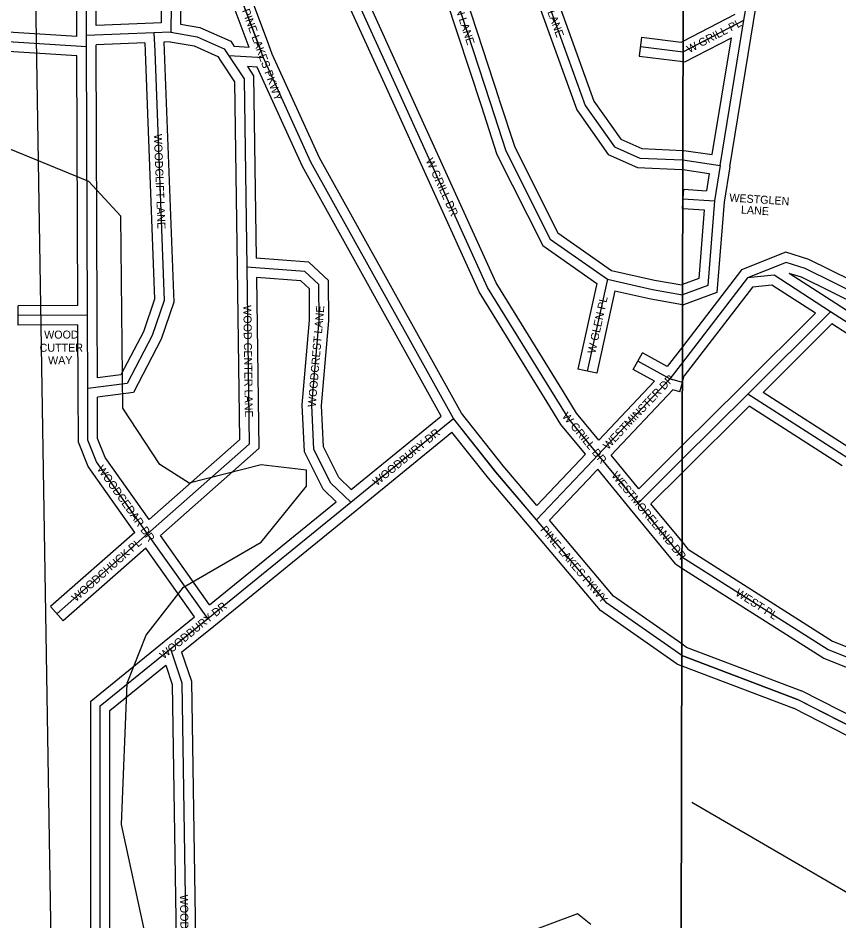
# Model space of a CAD drawing. Extents: x 457167 to 656239, y 1787309 to 1969297.
# Drawn here: x 574657 to 577222, y 1887885 to 1890706 of the extents above; entities that cross this region are included whole.
import ezdxf

# ---------------------------------------------------------------- set-up
doc = ezdxf.new("R2010")
doc.units = 0
for name, color, linetype in [('Level 1', 7, 'Continuous'), ('Level 31', 7, 'Continuous'), ('Level 32', 7, 'Continuous'), ('Level 34', 7, 'Continuous'), ('Level 5', 7, 'Continuous'), ('Level 63', 7, 'Continuous'), ('Level 7', 7, 'Continuous'), ('Level 8', 7, 'Continuous')]:
    doc.layers.add(name, color=color, linetype=linetype)

msp = doc.modelspace()

# ---------------------------------------------------------------- linework, layer by layer
at = {"layer": 'Level 1'}
msp.add_line((574767.358, 1887396.588), (574681.632, 1892654.439), dxfattribs=at)
at = {"layer": 'Level 31'}
for p, q in [((576925.001, 1890699.036), (577042.617, 1891422.066)), ((576166.248, 1891161.033), (576429.274, 1890432.823)), ((575914.264, 1891107.758), (576131.942, 1890441.826)), ((575835.355, 1890500.286), (575630.887, 1890950.187)), ((576734.651, 1890600.19), (576925.001, 1890699.036)), ((576850.889, 1890245.736), (576925.001, 1890699.036)), ((574870.73, 1890616.203), (574870.809, 1890651.841)), ((575081.355, 1890659.743), (574870.809, 1890651.841)), ((575134.151, 1890662.174), (575081.355, 1890659.743)), ((575081.355, 1890659.743), (575083.775, 1890602.646)), ((574870.73, 1890616.203), (574538.762, 1890636.931)), ((575423.376, 1890581.906), (575408.201, 1890623.395)), ((574873.985, 1889777.641), (574870.73, 1890616.203)), ((575423.376, 1890581.906), (575315.58, 1890588.322)), ((576733.929, 1890262.709), (576850.889, 1890245.736)), ((576850.889, 1890245.736), (576833.16, 1890134.863)), ((576733.634, 1890141.259), (576733.67, 1890141.256)), ((576733.669, 1890141.256), (576833.16, 1890134.863)), ((576833.16, 1890134.863), (576811.924, 1889870.543)), ((575371.705, 1889927.466), (575379.409, 1889374.716)), ((576499.029, 1889889.759), (576435.443, 1889602.62)), ((576936.005, 1889894.277), (576732.574, 1889629.831)), ((576811.924, 1889870.543), (576733.027, 1889841.271)), ((576733.028, 1889841.271), (576732.993, 1889841.257)), ((574873.985, 1889777.641), (574657.405, 1889776.661)), ((574874.754, 1889548.183), (574873.985, 1889777.641)), ((577195.608, 1889788.631), (576936.821, 1889531.363)), ((576693.314, 1889578.794), (576593.571, 1889634.281)), ((576732.575, 1889629.831), (576693.314, 1889578.794)), ((576693.314, 1889578.794), (576469.549, 1889341.816)), ((576732.407, 1889567.437), (576693.314, 1889578.794)), ((576936.821, 1889531.363), (576731.928, 1889327.57)), ((577249.336, 1889330.694), (576936.821, 1889531.363)), ((575696.41, 1889192.936), (576017.235, 1889454.791)), ((575379.409, 1889374.716), (575061.72, 1889094.315)), ((576469.549, 1889341.816), (576435.123, 1889305.162)), ((576593.893, 1889190.276), (576469.549, 1889341.816)), ((576731.929, 1889327.57), (576593.893, 1889190.276)), ((576435.123, 1889305.162), (576276.701, 1889137.865)), ((575249.419, 1888829.539), (575696.41, 1889192.936)), ((576731.244, 1889023.071), (576593.893, 1889190.276)), ((575061.72, 1889094.315), (574778.122, 1888844.751)), ((575249.419, 1888829.539), (575061.72, 1889094.315)), ((576731.244, 1889023.071), (576731.278, 1889023.05)), ((575132.811, 1888734.883), (575249.419, 1888829.539)), ((576730.584, 1888713.978), (576730.616, 1888713.966)), ((576730.615, 1888713.966), (577092.215, 1888576.84)), ((577533.808, 1888350.806), (577092.215, 1888576.84))]:
    msp.add_line(p, q, dxfattribs=at)
for points in [[(575408.201, 1890623.395), (575324.097, 1890848.671), (575291.087, 1891024.018), (575257.804, 1891073.909), (575060.629, 1892091.441)], [(574870.809, 1890651.841), (574869.265, 1890963.847), (574883.71, 1891025.635), (574944.886, 1891078.956), (575044.745, 1891079.465), (575108.96, 1891068.051), (575138.713, 1891003.622), (575134.151, 1890662.174)], [(575134.151, 1890662.174), (575216.17, 1890647.813), (575301.317, 1890610.172), (575315.58, 1890588.322)], [(575083.775, 1890602.646), (575113.876, 1889823.3), (575076.43, 1889714.289), (574997.866, 1889563.914), (574874.754, 1889548.183)], [(576601.401, 1890617.183), (576734.615, 1890600.171), (576734.652, 1890600.19)], [(575315.58, 1890588.322), (575363.127, 1890516.219), (575371.705, 1889927.466)], [(576017.235, 1889454.791), (575572.137, 1890255.398), (575423.376, 1890581.906)], [(576335.409, 1889522.106), (576124.02, 1889864.383), (575835.355, 1890500.286)], [(576131.942, 1890441.826), (576180.912, 1890291.174), (576319.613, 1890015.236), (576499.029, 1889889.759)], [(576429.274, 1890432.823), (576519.951, 1890303.536), (576599.064, 1890268.457), (576733.894, 1890262.714), (576733.93, 1890262.709)], [(577844.548, 1889867.616), (577673.891, 1889775.25), (577388.333, 1889789.311), (577116.071, 1889924.075), (577056.958, 1889942.382), (576936.005, 1889894.277)], [(575696.41, 1889192.936), (575634.523, 1889252.344), (575581.323, 1889358.278), (575574.944, 1889496.476), (575597.462, 1889761.156), (575597.069, 1889873.158), (575552.951, 1889913.981), (575371.705, 1889927.466)], [(576499.029, 1889889.759), (576639.53, 1889858.184), (576732.993, 1889841.257)], [(577195.608, 1889788.631), (577019.345, 1889902.463), (576936.005, 1889894.277)], [(577927.136, 1889367.437), (577602.445, 1889526.308), (577195.608, 1889788.631)], [(575061.72, 1889094.315), (574902.24, 1889319.029), (574875.355, 1889386.726), (574874.754, 1889548.183)], [(576469.549, 1889341.816), (576377.56, 1889453.651), (576335.409, 1889522.106)], [(576276.701, 1889137.865), (576149.81, 1889287.594), (576017.235, 1889454.791)], [(576730.584, 1888713.978), (576496.858, 1888877.39), (576276.701, 1889137.865)], [(576731.277, 1889023.05), (577188.275, 1888732.636), (577576.903, 1888576.898)], [(574914.013, 1886702.978), (574913.931, 1888557.178), (575132.811, 1888734.883)], [(575132.811, 1888734.883), (575168.518, 1888628.986), (575195.581, 1886890.365), (575169.62, 1886798.784), (575055.587, 1886721.577), (574962.034, 1886700.691), (574914.013, 1886702.978)]]:
    msp.add_lwpolyline(points, dxfattribs=at)
at = {"layer": 'Level 32'}
for p, q in [((576954.612, 1890694.219), (577071.594, 1891413.346)), ((576205.314, 1891141.189), (576456.132, 1890446.776)), ((576147.561, 1891124.458), (576402.417, 1890418.869)), ((575893.83, 1891073.713), (576103.427, 1890432.505)), ((575953.518, 1891084.229), (576160.459, 1890451.146)), ((575862.667, 1890512.698), (575660.094, 1890958.434)), ((575808.043, 1890487.872), (575601.683, 1890941.938)), ((576734.724, 1890634.032), (576897.809, 1890718.72)), ((575079.975, 1890689.711), (574900.656, 1890682.981)), ((575104.532, 1890690.841), (575079.975, 1890689.711)), ((576880.513, 1890240.999), (576954.609, 1890694.195)), ((574840.8, 1890648.131), (574540.631, 1890666.874)), ((574840.801, 1890648.131), (574840.809, 1890651.906)), ((574900.731, 1890616.137), (574900.746, 1890622.941)), ((575052.646, 1890628.643), (574900.747, 1890622.941)), ((575052.646, 1890628.643), (575053.801, 1890601.376)), ((575132.233, 1890632.052), (575112.595, 1890631.149)), ((575112.595, 1890631.148), (575113.749, 1890603.916)), ((575451.155, 1890593.294), (575436.376, 1890633.7)), ((576605.202, 1890646.942), (576597.6, 1890587.424)), ((576826.036, 1890279.657), (576885.743, 1890644.845)), ((574840.84, 1890588.009), (574536.893, 1890606.988)), ((574903.985, 1889777.758), (574900.731, 1890616.137)), ((575379.471, 1890614.573), (575332.445, 1890617.372)), ((574843.869, 1889807.506), (574840.84, 1890588.01)), ((576597.6, 1890587.424), (576734.588, 1890569.93)), ((575403.565, 1890553.031), (575373.613, 1890554.813)), ((576733.864, 1890232.404), (576816.459, 1890220.417)), ((576880.513, 1890240.999), (576862.971, 1890131.286)), ((576816.459, 1890220.417), (576807.846, 1890166.551)), ((576735.557, 1890171.197), (576733.67, 1890141.832)), ((576735.557, 1890171.197), (576807.846, 1890166.551)), ((576733.67, 1890141.746), (576731.711, 1890111.32)), ((576733.67, 1890141.751), (576733.669, 1890141.749)), ((576733.67, 1890141.832), (576733.67, 1890141.828)), ((576733.67, 1890141.828), (576733.67, 1890141.824)), ((576733.67, 1890141.824), (576733.67, 1890141.82)), ((576733.67, 1890141.82), (576733.67, 1890141.816)), ((576733.67, 1890141.816), (576733.67, 1890141.811)), ((576733.67, 1890141.811), (576733.67, 1890141.807)), ((576733.67, 1890141.807), (576733.67, 1890141.802)), ((576733.67, 1890141.802), (576733.67, 1890141.797)), ((576733.67, 1890141.797), (576733.67, 1890141.792)), ((576733.67, 1890141.792), (576733.67, 1890141.787)), ((576733.67, 1890141.787), (576733.67, 1890141.782)), ((576733.67, 1890141.782), (576733.67, 1890141.776)), ((576733.67, 1890141.776), (576733.67, 1890141.771)), ((576733.67, 1890141.771), (576733.67, 1890141.765)), ((576733.67, 1890141.765), (576733.67, 1890141.759)), ((576733.67, 1890141.759), (576733.67, 1890141.752)), ((576733.67, 1890141.752), (576733.67, 1890141.751)), ((576733.67, 1890141.749), (576733.67, 1890141.746)), ((576731.711, 1890111.32), (576733.606, 1890111.198)), ((576733.605, 1890111.198), (576800.816, 1890106.878)), ((576862.971, 1890131.286), (576840.298, 1889849.069)), ((576800.815, 1890106.878), (576783.553, 1889892.015)), ((575341.708, 1889927.048), (575349.22, 1889388.084)), ((576917.256, 1889919.106), (576732.681, 1889679.171)), ((575402.16, 1889895.116), (575409.6, 1889361.347)), ((576783.553, 1889892.014), (576733.096, 1889873.294)), ((577211.884, 1889813.832), (577065.613, 1889908.296)), ((576465.404, 1889876.666), (576406.153, 1889609.106)), ((576733.097, 1889873.294), (576730.259, 1889872.241)), ((576951.864, 1889865.689), (576738.461, 1889588.278)), ((576521.814, 1889853.889), (576464.735, 1889596.133)), ((576840.298, 1889849.07), (576735.729, 1889810.272)), ((574843.869, 1889807.506), (574657.27, 1889806.661)), ((574657.54, 1889746.661), (574657.27, 1889806.661)), ((576732.963, 1889810.773), (576735.729, 1889810.272)), ((574904.64, 1889582.246), (574903.985, 1889777.742)), ((577148.036, 1889783.639), (576915.671, 1889552.638)), ((574844.086, 1889747.505), (574657.54, 1889746.661)), ((574844.755, 1889548.081), (574844.086, 1889747.504)), ((577199.639, 1889750.335), (576984.465, 1889536.423)), ((576578.987, 1889608.063), (576608.156, 1889660.497)), ((576685.303, 1889617.581), (576608.156, 1889660.497)), ((576732.682, 1889679.171), (576685.303, 1889617.581)), ((576464.735, 1889596.133), (576406.153, 1889609.106)), ((576645.01, 1889571.335), (576578.987, 1889608.063)), ((576732.441, 1889567.556), (576738.461, 1889588.278)), ((576645.01, 1889571.335), (576471.101, 1889387.156)), ((576724.039, 1889538.627), (576732.442, 1889567.556)), ((576915.666, 1889552.633), (576732.019, 1889369.973)), ((576702.545, 1889544.871), (576509.498, 1889340.424)), ((576724.039, 1889538.627), (576702.545, 1889544.871)), ((577267.26, 1889354.836), (576984.465, 1889536.422)), ((576940.891, 1889493.096), (576731.838, 1889285.166)), ((577231.414, 1889306.549), (576940.892, 1889493.096)), ((575698.022, 1889232.974), (575978.815, 1889462.156)), ((575715.38, 1889169.693), (576012.632, 1889412.309)), ((575349.22, 1889388.084), (575066.878, 1889138.882)), ((575409.6, 1889361.347), (575101.79, 1889089.666)), ((576732.02, 1889369.973), (576596.145, 1889234.827)), ((576413.255, 1889325.701), (576277.942, 1889182.805)), ((576429.624, 1889343.128), (576413.255, 1889325.701)), ((576596.145, 1889234.827), (576509.498, 1889340.425)), ((576468.029, 1889296.374), (576456.991, 1889284.623)), ((576570.701, 1889171.245), (576468.029, 1889296.374)), ((576456.907, 1889284.534), (576316.944, 1889136.728)), ((576731.839, 1889285.166), (576634.39, 1889188.241)), ((575255.36, 1888873.032), (575651.147, 1889194.799)), ((576731.378, 1889070.171), (576634.39, 1889188.241)), ((575268.344, 1888806.261), (575715.335, 1889169.656)), ((576711.106, 1889000.322), (576570.711, 1889171.232)), ((575021.616, 1889098.986), (574758.304, 1888867.272)), ((575255.36, 1888873.033), (575101.79, 1889089.666)), ((576751.382, 1889045.818), (576731.377, 1889070.171)), ((575056.52, 1889049.775), (574797.942, 1888822.227)), ((575208.69, 1888835.117), (575056.52, 1889049.775)), ((576711.107, 1889000.322), (576731.202, 1888987.553)), ((574797.942, 1888822.227), (574758.304, 1888867.272)), ((575113.904, 1888758.175), (575208.69, 1888835.117)), ((575167.898, 1888724.722), (575268.327, 1888806.246)), ((576744.714, 1888740.704), (576730.694, 1888750.506)), ((576744.714, 1888740.704), (577104.407, 1888604.301)), ((576716.455, 1888687.251), (576730.547, 1888681.907)), ((576730.546, 1888681.907), (577080.025, 1888549.376)), ((577546.26, 1888378.133), (577104.407, 1888604.301)), ((577500.147, 1888334.332), (577080.025, 1888549.376))]:
    msp.add_line(p, q, dxfattribs=at)
for points in [[(575436.306, 1890633.888), (575353.104, 1890856.751), (575319.438, 1891035.579), (575286.109, 1891085.539), (575090.44, 1892095.301)], [(575379.471, 1890614.573), (575295.091, 1890840.59), (575262.735, 1891012.456), (575229.5, 1891062.278), (575036.626, 1892057.611)], [(574840.808, 1890651.691), (574839.248, 1890967.234), (574856.701, 1891041.891), (574933.582, 1891108.9), (575047.315, 1891109.478), (575129.63, 1891094.849), (575168.801, 1891010.023), (575164.491, 1890687.318)], [(574900.656, 1890682.981), (574899.282, 1890960.46), (574910.72, 1891009.378), (574956.191, 1891049.011), (575042.175, 1891049.451), (575088.29, 1891041.254), (575108.624, 1890997.221), (575104.532, 1890690.841)], [(575164.491, 1890687.318), (575224.95, 1890676.733), (575321.578, 1890634.016), (575332.445, 1890617.372)], [(575132.232, 1890632.052), (575207.39, 1890618.893), (575281.056, 1890586.328), (575290.46, 1890571.923)], [(576605.202, 1890646.942), (576729.112, 1890631.118), (576734.725, 1890634.032)], [(576734.587, 1890569.93), (576740.117, 1890569.223), (576885.743, 1890644.845)], [(575053.796, 1890601.489), (575083.681, 1889827.745), (575048.791, 1889726.176), (574978.528, 1889591.687), (574904.641, 1889582.246)], [(575113.753, 1890603.805), (575144.071, 1889818.856), (575104.068, 1889702.403), (575017.205, 1889536.14), (574904.854, 1889521.783)], [(576042.265, 1889471.51), (575598.941, 1890268.927), (575451.155, 1890593.295)], [(575290.535, 1890571.807), (575333.257, 1890507.019), (575341.708, 1889927.03)], [(575373.613, 1890554.813), (575392.996, 1890525.419), (575401.304, 1889955.347)], [(575978.815, 1889462.156), (575545.334, 1890241.868), (575403.565, 1890553.031)], [(576360.935, 1889537.871), (576150.55, 1889878.523), (575862.672, 1890512.686)], [(576309.884, 1889506.342), (576097.492, 1889850.243), (575808.037, 1890487.885)], [(576160.474, 1890451.1), (576208.739, 1890302.614), (576343.015, 1890035.479), (576511.377, 1889917.731)], [(576103.411, 1890432.552), (576153.085, 1890279.734), (576296.211, 1889994.992), (576465.403, 1889876.666)], [(576456.132, 1890446.776), (576539.729, 1890327.584), (576606.024, 1890298.189), (576733.995, 1890292.738)], [(576402.417, 1890418.869), (576500.174, 1890279.487), (576592.105, 1890238.726), (576731.095, 1890232.806), (576733.865, 1890232.404)], [(576733.994, 1890292.738), (576736.693, 1890292.623), (576826.037, 1890279.657)], [(577830.269, 1889894.001), (577666.988, 1889805.627), (577396.045, 1889818.969), (577127.234, 1889952.024), (577055.714, 1889974.174), (576917.256, 1889919.106)], [(575698.022, 1889232.974), (575659.018, 1889270.415), (575610.997, 1889366.038), (575605.004, 1889495.893), (575627.466, 1889759.935), (575627.023, 1889886.314), (575565.632, 1889943.122), (575401.304, 1889955.346)], [(576511.377, 1889917.732), (576645.494, 1889887.592), (576730.259, 1889872.241)], [(575651.147, 1889194.8), (575610.027, 1889234.272), (575551.648, 1889350.518), (575544.885, 1889497.057), (575567.457, 1889762.377), (575567.114, 1889860.002), (575540.27, 1889884.841), (575402.16, 1889895.116)], [(577804.811, 1889811.995), (577680.794, 1889744.872), (577380.62, 1889759.654), (577104.909, 1889896.126), (577065.613, 1889908.296)], [(577148.036, 1889783.639), (577011.862, 1889871.583), (576951.864, 1889865.689)], [(576521.814, 1889853.889), (576633.565, 1889828.776), (576732.964, 1889810.773)], [(577913.268, 1889407.622), (577617.217, 1889552.479), (577211.865, 1889813.844)], [(577886.458, 1889353.941), (577587.673, 1889500.136), (577199.639, 1889750.335)], [(575021.616, 1889098.986), (574875.688, 1889304.606), (574845.376, 1889380.932), (574844.754, 1889548.071)], [(575066.879, 1889138.882), (574928.792, 1889333.452), (574905.335, 1889392.519), (574904.854, 1889521.783)], [(576471.101, 1889387.156), (576402.032, 1889471.126), (576360.955, 1889537.836)], [(576429.624, 1889343.128), (576353.088, 1889436.176), (576309.863, 1889506.376)], [(576277.942, 1889182.804), (576173.014, 1889306.617), (576042.265, 1889471.51)], [(576253.815, 1889118.468), (576126.607, 1889268.571), (576012.632, 1889412.308)], [(576730.695, 1888750.506), (576517.249, 1888899.739), (576316.943, 1889136.728)], [(576716.455, 1888687.251), (576476.467, 1888855.041), (576253.789, 1889118.498)], [(576751.381, 1889045.818), (577202.018, 1888759.449), (577554.206, 1888618.313)], [(576731.201, 1888987.553), (577174.533, 1888705.822), (577555.138, 1888553.3)], [(574884.012, 1886702.976), (574883.93, 1888571.463), (575113.901, 1888758.174)], [(575167.899, 1888724.722), (575198.442, 1888634.135), (575225.646, 1886886.424), (575195.498, 1886780.076), (575067.687, 1886693.54), (574964.635, 1886670.533), (574944.001, 1886671.514)], [(574944.012, 1886731.583), (574943.933, 1888542.892), (575118.185, 1888684.364)], [(575118.185, 1888684.364), (575138.595, 1888623.837), (575165.515, 1886894.306), (575143.74, 1886817.493), (575043.488, 1886749.616), (574959.432, 1886730.849), (574944.012, 1886731.583)]]:
    msp.add_lwpolyline(points, dxfattribs=at)
at = {"layer": 'Level 5'}
msp.add_line((577836.704, 1887628.725), (576762.01, 1888255.094), dxfattribs=at)
at = {"layer": 'Level 63'}
for points in [[(536942.563, 1878385.707), (576708.29, 1878279.4), (576805.546, 1923734.416), (537088.612, 1923840.983), (536942.563, 1878385.707)], [(576708.289, 1878279.4), (616473.709, 1878215.526), (616521.962, 1923670.374), (576805.545, 1923734.416), (576708.289, 1878279.4)]]:
    msp.add_lwpolyline(points, dxfattribs=at)
at = {"layer": 'Level 7'}
for points in [[(575053.785, 1887844.323), (574979.84, 1888186.381), (574997.955, 1888628.141), (575056.764, 1888777.996), (575173.964, 1888927.691), (575416.176, 1889068.627), (575558.446, 1889243.233), (575558.615, 1889293.245), (575416.963, 1889310.383), (575191.68, 1889252.739), (575100.177, 1889311.389), (574984.023, 1889486.851), (574977.615, 1890087.066), (574877.941, 1890195.767), (574611.505, 1890304.987)], [(576446.05, 1887873.221), (576404.47, 1887906.701), (576137.375, 1887807.516)]]:
    msp.add_lwpolyline(points, dxfattribs=at)
at = {"layer": 'Level 8'}
for points in [[(576730.616, 1888713.956), (576496.738, 1888877.866), (576276.73, 1889137.87), (576149.726, 1889287.871), (576017.722, 1889454.874), (575571.703, 1890255.888), (575423.696, 1890581.894), (575408.695, 1890622.895), (575323.69, 1890848.899), (575290.688, 1891023.903), (575257.686, 1891073.904), (575060.67, 1892091.926), (575044.666, 1892332.931)], [(579944.784, 1889018.889), (579918.785, 1888913.886), (579709.787, 1888588.877), (579442.787, 1888314.87), (579267.785, 1888206.866), (579245.785, 1888199.866), (579000.783, 1888131.863), (578308.774, 1888116.859), (577866.766, 1888216.859), (577667.762, 1888296.86), (577533.759, 1888350.861), (577091.75, 1888576.864), (576730.744, 1888713.866), (576730.615, 1888713.956)]]:
    msp.add_lwpolyline(points, dxfattribs=at)

# ---------------------------------------------------------------- texts
at = {"layer": 'Level 34'}
for s, height, rotation, p in [('WESTGATE LANE', 25, 289.858881, (576243.474, 1890910.432)), ('WESTGLEN LANE', 25, 288.100822, (575972.325, 1890889.91)), ('PINE LAKES PKWY', 25, 290.090083, (575356.013, 1890729.691)), ('W GRILL PL', 25, 27.441767, (576754.227, 1890596.271)), ('WOODCLIFT LANE', 25, 272.211189, (575081.286, 1890343.26)), ('W GRILL DR', 25, 294.414903, (575930.03, 1890261.485)), ('WESTGLEN', 25, 356.3232, (576878.584, 1890133.044)), ('LANE', 25, 356.3232, (576914.96, 1890095.451)), ('W GLEN PL', 25, 77.512842, (576460.032, 1889655.846)), ('WOOD CENTER LANE', 25, 270.797661, (575360.861, 1889808.697)), ('WOODCREST LANE', 24.99916, 85.136439, (575586.922, 1889489.835)), ('WOOD', 25, 0.2585, (574738.557, 1889704.265)), ('CUTTER', 25, 0.2585, (574724.327, 1889663.345)), ('WAY', 25, 0.2585, (574750.785, 1889624.388)), ('WESTMINSTER DR', 25, 46.641708, (576500.025, 1889355.886)), ('W GRILL DR', 25, 309.438189, (576355.078, 1889461.308)), ('WOODBURY DR', 25, 39.220225, (575777.615, 1889243.082)), ('WOODCEDAR DR', 25, 305.362689, (574902.335, 1889297.298)), ('WESTMORELAND DR', 25, 309.400933, (576509.209, 1889275.99)), ('PINE LAKES PKWY', 25, 310.204303, (576286.963, 1889106.363)), ('WOODCHUCK PL', 25, 41.346767, (574837.737, 1888880.562)), ('WEST PL', 25, 327.564672, (576896.034, 1888903.538)), ('WOODBURY DR', 25, 39.066967, (575111.692, 1888701.643)), ('WOODBORN LANE', 25, 270.890997, (575162.678, 1887966.706))]:
    msp.add_text(s, height=height, rotation=rotation, dxfattribs=at).set_placement(p)

doc.saveas('drawing.dxf')
